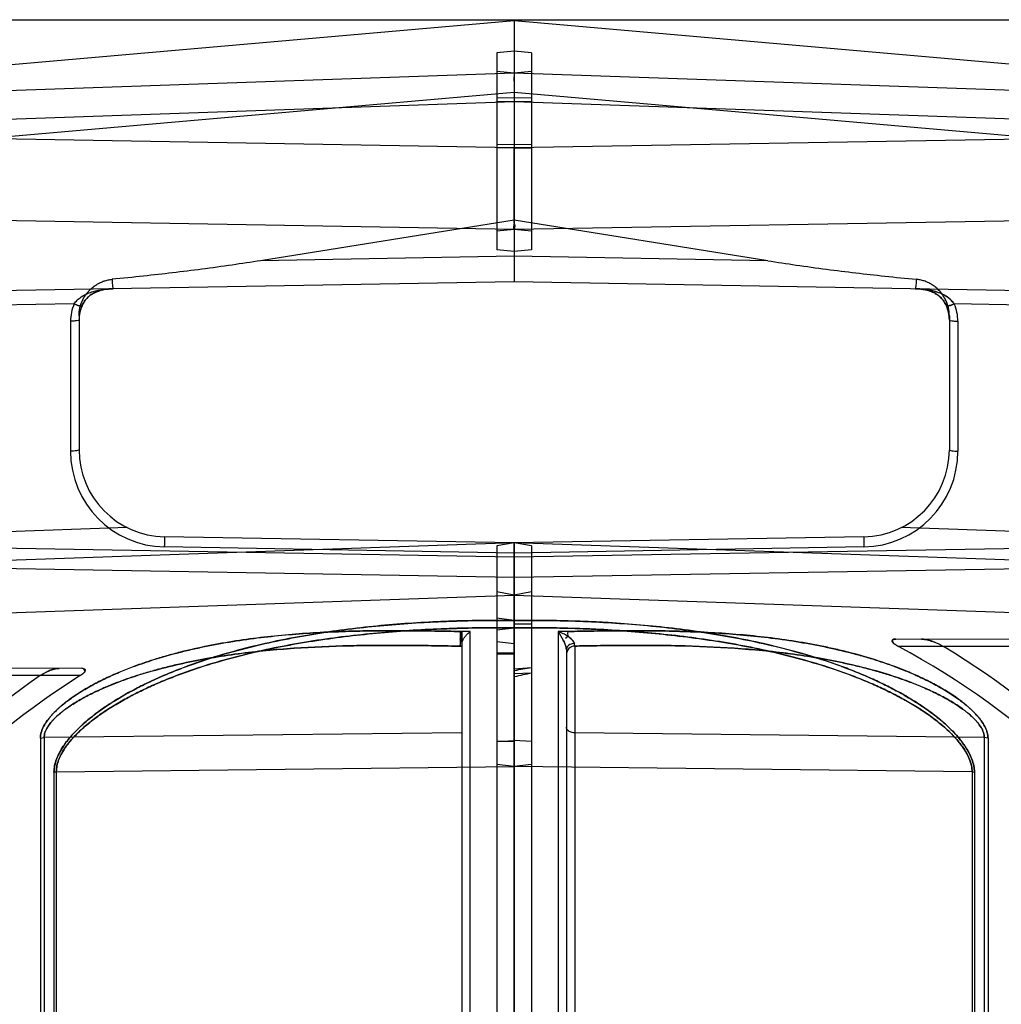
# Model space of a CAD drawing. Header units: millimetres. Extents: x 0 to 297, y 0 to 210.
# Tile 306 of 455: x 142.849 to 143.3, y 160.757 to 161.21. Entities that reach past the tile are written whole.
import ezdxf

# ---------------------------------------------------------------- set-up
doc = ezdxf.new("R2010")
doc.units = ezdxf.units.MM
doc.header["$LTSCALE"] = 16.335
for name, color, linetype in [('INTFCLR_1', 7, 'CONTINUOUS'), ('INTFCLR_144815', 7, 'CONTINUOUS'), ('INTFCLR_72935', 7, 'CONTINUOUS')]:
    doc.layers.add(name, color=color, linetype=linetype)

msp = doc.modelspace()

# ---------------------------------------------------------------- linework, layer by layer
at = {"layer": 'INTFCLR_1', "color": 9, "linetype": 'Continuous'}
for p, q in [((143.3075522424, 161.1893451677), (143.0765797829, 161.2095526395)), ((143.0765797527, 161.1855522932), (143.0685797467, 161.1862521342)), ((143.3271539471, 161.1768023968), (143.0765797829, 161.1855526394)), ((143.3075522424, 161.1564168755), (143.0765797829, 161.1766243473)), ((143.0765797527, 161.1723389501), (143.0685797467, 161.1724605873)), ((143.3256846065, 161.1636401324), (143.0765797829, 161.1723390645)), ((143.068580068, 161.1527057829), (143.0765800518, 161.1528272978)), ((143.3363085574, 161.1556249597), (143.076579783, 161.1510913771)), ((143.0765796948, 161.1510912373), (143.0685796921, 161.1512126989)), ((143.376336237, 161.1187849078), (143.076579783, 161.1135526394)), ((143.0765795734, 161.1135550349), (143.0685795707, 161.1128551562)), ((143.0765801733, 161.1035571), (143.0685801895, 161.1042571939)), ((143.1930953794, 161.0992608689), (143.0765797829, 161.1012946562)), ((143.3487194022, 161.0848024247), (143.076579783, 161.0895526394)), ((143.3487194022, 161.078192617), (143.2788106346, 161.0794128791)), ((143.276579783, 161.0739746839), (143.276579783, 161.012351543)), ((143.2805099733, 161.0714316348), (143.2805099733, 161.011657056)), ((143.3440660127, 160.9734050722), (143.2543923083, 160.9765365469)), ((143.2372778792, 160.9723576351), (143.076579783, 160.9695526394)), ((143.2372778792, 160.9723576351), (143.237264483, 160.968359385)), ((143.3811981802, 160.9589151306), (143.076579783, 160.9695526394)), ((143.3487194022, 160.9676759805), (143.0765797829, 160.9629257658)), ((143.2372778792, 160.9676637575), (143.076579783, 160.9648587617)), ((143.3487194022, 160.9582882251), (143.0765797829, 160.9535380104)), ((143.076579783, 160.933860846), (143.068579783, 160.9348992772)), ((143.068579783, 160.9294966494), (143.076579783, 160.9304580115)), ((143.0967464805, 160.9287820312), (143.0991016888, 160.9248615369)), ((143.0967464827, 160.9287820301), (143.0967464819, 160.6787847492)), ((143.1012051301, 160.9287820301), (143.096746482, 160.9287820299)), ((143.1012980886, 160.9264922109), (143.1001257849, 160.9255982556)), ((143.1012978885, 160.9264910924), (143.1001289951, 160.9256023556)), ((143.1013121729, 160.9265242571), (143.1012413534, 160.9282863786)), ((143.1013117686, 160.9265222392), (143.1012976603, 160.9264899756)), ((143.1045098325, 160.9220922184), (143.1042499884, 160.9233129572)), ((143.1045099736, 160.9220922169), (143.1042502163, 160.9233129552)), ((143.1045099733, 160.9220940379), (143.1045099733, 160.6819568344)), ((143.4305221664, 160.9246773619), (143.2520474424, 160.9253003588)), ((143.4332187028, 160.9219128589), (143.2531814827, 160.9219128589)), ((143.068579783, 160.9189282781), (143.076579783, 160.9189282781)), ((143.076579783, 160.9187619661), (143.068579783, 160.9187619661)), ((143.068579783, 160.9185914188), (143.076579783, 160.9185914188)), ((143.100579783, 160.9205222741), (143.1005797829, 160.6859562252)), ((143.2926382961, 160.8800211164), (143.1045099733, 160.8821826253)), ((143.068579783, 160.8781637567), (143.076579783, 160.8786244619)), ((143.076579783, 160.8781637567), (143.068579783, 160.8781637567)), ((143.2926382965, 160.8800211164), (143.2926382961, 160.699440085)), ((143.2943687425, 160.8797397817), (143.2926382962, 160.8800211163)), ((143.2943687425, 160.8797397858), (143.2926382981, 160.8800211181)), ((143.2943687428, 160.8797397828), (143.2943687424, 160.699337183)), ((143.076579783, 160.8667034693), (143.068579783, 160.8676319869)), ((143.2870362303, 160.8642854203), (143.076579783, 160.8667034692)), ((143.2870362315, 160.8642854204), (143.2870362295, 160.6936845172)), ((143.2870362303, 160.8642854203), (143.2880981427, 160.8641086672)), ((143.2880981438, 160.8641086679), (143.2880981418, 160.6936198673))]:
    msp.add_line(p, q, dxfattribs=at)
at = {"layer": 'INTFCLR_1', "color": 6, "linetype": 'Continuous'}
for p, q in [((143.076579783, 161.2095526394), (143.076579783, 161.0895526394)), ((143.068579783, 161.1948527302), (143.0685798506, 161.1042572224)), ((143.0765809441, 161.1955393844), (143.06858102, 161.1948386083)), ((143.0765797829, 161.1845885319), (143.0765798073, 161.1829226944)), ((143.076579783, 161.1818123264), (143.0765798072, 161.1838522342)), ((143.076579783, 161.1818123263), (143.0765797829, 161.1775583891)), ((143.0765797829, 161.1775583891), (143.0765797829, 161.1723390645)), ((143.0765809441, 161.1740732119), (143.06858102, 161.1739515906)), ((143.0765797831, 161.1372565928), (143.076579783, 161.1510913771)), ((143.076579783, 161.1249759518), (143.0765797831, 161.1372565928)), ((143.076579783, 161.1165487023), (143.076579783, 161.1249759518)), ((143.1930953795, 161.0992608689), (143.076579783, 161.1178555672)), ((143.076579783, 160.9695526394), (143.068579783, 160.9681420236)), ((143.068579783, 160.9681420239), (143.068579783, 157.2366977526)), ((143.076579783, 157.2615719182), (143.0765797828, 160.9695526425)), ((143.076579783, 160.9455380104), (143.068579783, 160.9469486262)), ((143.076579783, 160.9455380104), (143.3869354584, 160.9347001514)), ((143.076579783, 160.9231744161), (143.068579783, 160.9240564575))]:
    msp.add_line(p, q, dxfattribs=at)
at = {"layer": 'INTFCLR_1', "color": 7, "linetype": 'Continuous'}
for p, q in [((143.2611437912, 161.0863388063), (143.2610848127, 161.0863407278)), ((143.2610848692, 161.0863407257), (143.2611438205, 161.0863388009))]:
    msp.add_line(p, q, dxfattribs=at)
at = {"layer": 'INTFCLR_1', "color": 6, "linetype": 'Continuous'}
for centre, radius, start, end in [((142.2186042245, 161.1483126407), 0.8579800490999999, 359.8145763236, 0.1855639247), ((142.3104957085, 161.141390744), 0.7660952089, 359.6908079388, 0.3100229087), ((143.077529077, 160.5953002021), 0.3708497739, 31.6735654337, 61.7286199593), ((143.075685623, 160.5952998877), 0.3820702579, 30.6411477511, 58.7432028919)]:
    msp.add_arc(centre, radius, start, end, dxfattribs=at)
at = {"layer": 'INTFCLR_1', "color": 9, "linetype": 'Continuous'}
for centre, radius, start, end in [((143.2615792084, 161.1275914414), 0.0412616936, 268.9999012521, 269.9354361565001), ((143.2606768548, 161.0721168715), 0.0159030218, 0.0333269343, 23.8641487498), ((143.260643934, 161.072110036), 0.0159360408, 0.0578345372, 23.838739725), ((143.2608748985, 161.0714221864), 0.0196350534, 0.0275707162, 24.0138303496), ((143.236579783, 161.012351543), 0.04, 270.9999999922, 359.9999999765), ((143.2365098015, 161.0116572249), 0.04400017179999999, 271.0002198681, 359.9997800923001), ((143.42713717, 160.9716679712), 0.1899015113, 180.9982943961, 181.2082133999), ((143.1045796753, 160.9180929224), 0.0039999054, 90.99847891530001, 179.9971500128)]:
    msp.add_arc(centre, radius, start, end, dxfattribs=at)
at = {"layer": 'INTFCLR_1', "color": 7, "linetype": 'Continuous'}
msp.add_arc((143.2617463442, 161.0889082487), 0.0025873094, 265.2637529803, 268.9988044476, dxfattribs=at)
at = {"layer": 'INTFCLR_1', "color": 6, "linetype": 'Continuous'}
for points in [[(143.076579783, 161.1165487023), (143.0765816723, 161.1159116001), (143.0772170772, 161.1146485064), (143.0765800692, 161.1146373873)], [(143.076579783, 161.1135526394), (143.0772213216, 161.1135638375), (143.0765818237, 161.114835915), (143.0765799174, 161.1154775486)]]:
    msp.add_open_spline(points, degree=3, dxfattribs=at)
for points, knots in [([(143.1930953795, 161.0992608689), (143.1974476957, 161.0985662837), (143.2064534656, 161.097200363), (143.2199572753, 161.0953466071), (143.233543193, 161.093659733), (143.2473041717, 161.0921119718), (143.2565828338, 161.0911728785), (143.2614193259, 161.0907101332)], [0, 0, 0, 0, 0.1919941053, 0.3967780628, 0.5937498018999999, 0.7883513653, 1, 1, 1, 1]), ([(143.2765797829, 161.073974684), (143.2765797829, 161.0745983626), (143.2765069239, 161.0758519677), (143.2761801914, 161.0777141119), (143.2756391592, 161.0795418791), (143.2748887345, 161.081308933), (143.2739382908, 161.0829898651), (143.2728010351, 161.0845591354), (143.271493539, 161.0859930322), (143.2700379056, 161.0872683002), (143.268457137, 161.0883666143), (143.2667780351, 161.0892721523), (143.2650285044, 161.0899736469), (143.2632380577, 161.0904649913), (143.2620242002, 161.090652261), (143.2614193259, 161.0907101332)], [0, 0, 0, 0, 0.0757511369, 0.1521154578, 0.229149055, 0.3067644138, 0.3847925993, 0.4631931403, 0.5416595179, 0.6199921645, 0.6977528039, 0.7749600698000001, 0.851208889, 0.9261973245, 1, 1, 1, 1]), ([(143.2531814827, 160.9219128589), (143.2526976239, 160.92217308), (143.2518442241, 160.9227335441), (143.2506065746, 160.9234204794), (143.2499339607, 160.9253864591), (143.2514816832, 160.9253023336), (143.2520474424, 160.9253003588)], [0, 0, 0, 0, 0.2705947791, 0.4957427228, 0.7213434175, 1, 1, 1, 1]), ([(143.2531814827, 160.9219128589), (143.2526976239, 160.92217308), (143.2518442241, 160.9227335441), (143.2506065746, 160.9234204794), (143.2499339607, 160.9253864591), (143.2514816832, 160.9253023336), (143.2520474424, 160.9253003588)], [0, 0, 0, 0, 0.2705947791, 0.4957427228, 0.7213434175, 1, 1, 1, 1]), ([(143.2520474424, 160.9253003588), (143.251577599, 160.9253019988), (143.2502756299, 160.9254869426), (143.2504865, 160.9234174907), (143.2518665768, 160.922746), (143.252695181, 160.9221743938), (143.2531814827, 160.9219128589)], [0, 0, 0, 0, 0.2380373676, 0.4882369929, 0.7202559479, 1, 1, 1, 1])]:
    msp.add_open_spline(points, degree=3, knots=knots, dxfattribs=at)
at = {"layer": 'INTFCLR_1', "color": 9, "linetype": 'Continuous'}
for points, knots in [([(143.261419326, 161.0907101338), (143.2613835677, 161.0900779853), (143.2613100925, 161.089015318), (143.2611943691, 161.087560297), (143.2610516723, 161.0868768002), (143.2609640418, 161.0863342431), (143.2608590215, 161.0863360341)], [0, 0, 0, 0, 0.4281629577, 0.7391099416, 0.9289714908, 1, 1, 1, 1]), ([(143.2752203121, 161.0785507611), (143.2751546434, 161.0782253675), (143.2773625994, 161.0787761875), (143.2779675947, 161.0790511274), (143.2788106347, 161.0794128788)], [0, 0, 0, 0, 0.2657053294, 1, 1, 1, 1]), ([(143.2788106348, 161.0794128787), (143.2783632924, 161.0792209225), (143.2772587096, 161.078832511), (143.2764736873, 161.0784262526), (143.2751840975, 161.0783713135), (143.2752203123, 161.0785507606)], [0, 0, 0, 0, 0.3869246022, 0.8544903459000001, 1, 1, 1, 1]), ([(143.276579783, 161.0721261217), (143.276579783, 161.0719461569), (143.2773885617, 161.0716812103), (143.2785442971, 161.071499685), (143.2797900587, 161.0714338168), (143.2805099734, 161.0714316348)], [0, 0, 0, 0, 0.132953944, 0.4681407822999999, 1, 1, 1, 1]), ([(143.276579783, 161.012351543), (143.276579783, 161.012226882), (143.2770647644, 161.0119824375), (143.2782782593, 161.0117489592), (143.2795796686, 161.0116598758), (143.2805099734, 161.011657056)], [0, 0, 0, 0, 0.0919454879, 0.3138374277, 1, 1, 1, 1]), ([(143.288098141, 160.8641086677), (143.2880981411, 160.8650864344), (143.2878777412, 160.8671047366), (143.2871505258, 160.8695733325), (143.2863298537, 160.8715564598), (143.2853358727, 160.8735769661), (143.2838427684, 160.8760473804), (143.2817436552, 160.8788964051), (143.2785736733, 160.8825820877), (143.2750145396, 160.8860088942), (143.2712112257, 160.889199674), (143.2672609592, 160.8922480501), (143.2621279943, 160.8957850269), (143.2557287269, 160.899660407), (143.2502332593, 160.9026221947), (143.2457550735, 160.9048484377), (143.241232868, 160.906980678), (143.2355121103, 160.9094758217), (143.2285528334, 160.9122240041), (143.2191952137, 160.9155765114), (143.2073715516, 160.9192347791), (143.1930364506, 160.9228936), (143.1785968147, 160.9259133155), (143.1591871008, 160.9291940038), (143.1395750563, 160.9314726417), (143.1223148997, 160.9327362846), (143.1123919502, 160.9332647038), (143.0979750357, 160.9338465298), (143.086029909, 160.9339726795), (143.0765797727, 160.9338608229)], [0, 0, 0, 0, 0.0125306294, 0.0258229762, 0.0328469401, 0.0400196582, 0.0546626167, 0.0697679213, 0.0853227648, 0.1169186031, 0.1329383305, 0.1489372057, 0.1808475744, 0.2127632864, 0.2447702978, 0.2608206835, 0.2768506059, 0.3088399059, 0.3407853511, 0.372722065, 0.4362091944, 0.4993123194, 0.5622591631, 0.6252091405, 0.7515390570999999, 0.8150897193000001, 0.8469835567, 0.8788827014, 1, 1, 1, 1]), ([(143.0765797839, 160.9338608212), (143.085955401, 160.9339717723), (143.1051948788, 160.9337716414), (143.1342756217, 160.9320755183), (143.1563702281, 160.9295285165), (143.1710304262, 160.9271927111), (143.1807739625, 160.9254554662), (143.1928580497, 160.9229354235), (143.2071950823, 160.9192836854), (143.2213425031, 160.9149170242), (143.2329358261, 160.9105873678), (143.2409117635, 160.9071252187), (143.2454416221, 160.9049998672), (143.2499438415, 160.9027726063), (143.2554746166, 160.899805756), (143.2619167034, 160.8959217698), (143.2670845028, 160.8923760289), (143.2710611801, 160.8893202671), (143.2748826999, 160.8861279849), (143.2784567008, 160.8827033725), (143.2812642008, 160.8794596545), (143.2827373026, 160.8775482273), (143.2840935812, 160.8756270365), (143.2852958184, 160.8736499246), (143.2863023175, 160.8716172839), (143.287135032, 160.8696200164), (143.287874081, 160.8671307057), (143.2880981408, 160.8650932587), (143.2880981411, 160.8641086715)], [0, 0, 0, 0, 0.120163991, 0.2464820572, 0.3731764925, 0.4049789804, 0.4367255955, 0.5000102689, 0.5631300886, 0.6262631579, 0.6896739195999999, 0.7216122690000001, 0.7376707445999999, 0.7537953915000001, 0.7859823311, 0.8180740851, 0.8501564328, 0.8662396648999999, 0.8823299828, 0.9139626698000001, 0.929532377, 0.9372661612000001, 0.9448807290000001, 0.9596659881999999, 0.9668586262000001, 0.973931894, 0.9873817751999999, 1, 1, 1, 1]), ([(143.2870362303, 160.8642854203), (143.2870362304, 160.8652150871), (143.2868160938, 160.8671375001), (143.2860920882, 160.8694825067), (143.2852763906, 160.8713653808), (143.2842863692, 160.8732878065), (143.2827992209, 160.8756375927), (143.2807111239, 160.8783445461), (143.2775536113, 160.8818512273), (143.2740137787, 160.8851055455), (143.2702348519, 160.8881338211), (143.2663026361, 160.8910320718), (143.2611941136, 160.8943934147), (143.254829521, 160.8980734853), (143.2493658, 160.9008845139), (143.2449129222, 160.9029975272), (143.2404130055, 160.9050225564), (143.2347208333, 160.9073915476), (143.2277984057, 160.9099993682), (143.2184866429, 160.9131810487), (143.2067226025, 160.9166505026), (143.1924644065, 160.9201171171), (143.1781017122, 160.9229760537), (143.1587905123, 160.9260798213), (143.139283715, 160.9282300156), (143.1221173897, 160.9294183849), (143.1122467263, 160.9299137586), (143.0978904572, 160.9304577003), (143.0859944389, 160.9305700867), (143.0765797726, 160.9304580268)], [0, 0, 0, 0, 0.0120583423, 0.0248906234, 0.0316939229, 0.0386572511, 0.05291935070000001, 0.0676898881, 0.0829516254, 0.1140792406, 0.129913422, 0.1457552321, 0.1774226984, 0.2091717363, 0.2410729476, 0.2570897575, 0.2730976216, 0.3050734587, 0.3370406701, 0.3690290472, 0.4326916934, 0.4960437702, 0.5592939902, 0.6225881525, 0.7496921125, 0.8136577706, 0.8457639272, 0.8778774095, 1, 1, 1, 1]), ([(143.0765797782, 160.9304580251), (143.0859203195, 160.930569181), (143.1050708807, 160.930391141), (143.1340095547, 160.9287991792), (143.1559904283, 160.9263953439), (143.1705784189, 160.9241857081), (143.1802692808, 160.9225421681), (143.1922869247, 160.9201567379), (143.206547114, 160.9166968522), (143.2206179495, 160.9125571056), (143.2321535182, 160.9084484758), (143.2400935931, 160.9051597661), (143.244601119, 160.903141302), (143.249157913, 160.9009895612), (143.2525429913, 160.8992528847), (143.2547918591, 160.8980254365)], [0, 0, 0, 0, 0.1532292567, 0.3140359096, 0.475243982, 0.5156889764, 0.5560517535, 0.6364715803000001, 0.7166121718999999, 0.7966759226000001, 0.8769644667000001, 0.9173407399, 0.9376225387, 0.9579733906, 1, 1, 1, 1]), ([(143.101205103, 160.928782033), (143.1051897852, 160.9288600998), (143.1113881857, 160.9289734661), (143.1197953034, 160.9290847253), (143.128612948, 160.9291581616), (143.1395875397, 160.9291479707), (143.1570325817, 160.9288295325), (143.1787129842, 160.9277167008), (143.2002607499, 160.9252631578), (143.2173510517, 160.9222502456), (143.2279899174, 160.9198559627), (143.2364571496, 160.9175843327), (143.2427876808, 160.9156834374), (143.2490712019, 160.91357335), (143.2552925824, 160.9112347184), (143.2614299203, 160.9086450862), (143.2674574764, 160.9057753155), (143.2723619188, 160.9031164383), (143.276195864, 160.9007949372), (143.2799572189, 160.8983275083), (143.2831175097, 160.8959675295), (143.2856646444, 160.8937683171), (143.2872939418, 160.8922684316), (143.2888316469, 160.8906968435), (143.2902476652, 160.8890398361), (143.2915404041, 160.8873567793), (143.2926605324, 160.8855949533), (143.2935206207, 160.8837632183), (143.2941416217, 160.8820003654), (143.2943687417, 160.880628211), (143.2943687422, 160.8797397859)], [0, 0, 0, 0, 0.05742284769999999, 0.0893219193, 0.1211410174, 0.1844728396, 0.2474383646, 0.3725231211, 0.4971217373, 0.5596036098, 0.6224898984, 0.65416617, 0.6858999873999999, 0.7177087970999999, 0.7496503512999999, 0.7816400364, 0.8136571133, 0.8458014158, 0.861971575, 0.8782209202, 0.9106102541, 0.9186883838, 0.9267003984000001, 0.9425144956, 0.9503291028, 0.9580914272, 0.9730856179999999, 0.9802895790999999, 0.9871994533, 1, 1, 1, 1]), ([(143.2943687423, 160.8797397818), (143.2943687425, 160.8806366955), (143.2941370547, 160.8820231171), (143.293505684, 160.8838002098), (143.2926339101, 160.8856429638), (143.2915015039, 160.8874132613), (143.2901947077, 160.8891051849), (143.2887627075, 160.8907717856), (143.2872087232, 160.8923516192), (143.285563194, 160.8938586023), (143.2830015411, 160.8960590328), (143.2789296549, 160.8990861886), (143.2741549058, 160.9020716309), (143.2702277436, 160.9042736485), (143.2662535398, 160.9063529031), (143.2612190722, 160.9087392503), (143.2530751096, 160.9121611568), (143.2427167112, 160.9158151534), (143.2321724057, 160.9187950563), (143.2236592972, 160.9208306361), (143.2151122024, 160.9226469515), (143.200119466, 160.9252841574), (143.1785342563, 160.9277312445), (143.1568522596, 160.9288354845), (143.1394481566, 160.9291488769), (143.1263193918, 160.9291594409), (143.1135654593, 160.9290132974), (143.1051871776, 160.9288600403), (143.1012051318, 160.9287820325)], [0, 0, 0, 0, 0.0129230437, 0.0199157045, 0.0271579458, 0.0422465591, 0.0500741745, 0.0579542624, 0.0738927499, 0.0819641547, 0.0901005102, 0.1225422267, 0.1549383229, 0.1711766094, 0.1874057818, 0.2195558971, 0.2514156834, 0.3146522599, 0.3776704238, 0.4092028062, 0.4407582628, 0.5035575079, 0.6284680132, 0.7534583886, 0.8162272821, 0.8792630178, 0.9426142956, 1, 1, 1, 1]), ([(143.1012978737, 160.9264910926), (143.1016670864, 160.9262532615), (143.1025249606, 160.9256509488), (143.1036120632, 160.9246834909), (143.1042237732, 160.9237459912), (143.1042499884, 160.9233129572)], [0, 0, 0, 0, 0.2975858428, 0.7060434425, 1, 1, 1, 1]), ([(143.1042502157, 160.9233129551), (143.1042333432, 160.9235803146), (143.1035933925, 160.9249723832), (143.1023103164, 160.9258389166), (143.1012978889, 160.9264910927)], [0, 0, 0, 0, 0.1819674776, 1, 1, 1, 1]), ([(143.1005797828, 160.9205222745), (143.1005797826, 160.9211996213), (143.100110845, 160.9227036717), (143.0994921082, 160.9240977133), (143.0991016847, 160.9248615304)], [0, 0, 0, 0, 0.4412217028, 1, 1, 1, 1]), ([(143.0991016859, 160.92486153), (143.0993977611, 160.9242823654), (143.1000235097, 160.9228965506), (143.1005797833, 160.9214057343), (143.1005797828, 160.9205222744)], [0, 0, 0, 0, 0.4240490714, 1, 1, 1, 1]), ([(143.1042502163, 160.9233129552), (143.1035499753, 160.9232726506), (143.1019538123, 160.9229420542), (143.1005797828, 160.9214498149), (143.1005797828, 160.9205222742)], [0, 0, 0, 0, 0.430586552, 1, 1, 1, 1]), ([(143.1045096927, 160.9220922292), (143.1073153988, 160.9221441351), (143.1123165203, 160.9222309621), (143.119507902, 160.9223304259), (143.1282525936, 160.9224144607), (143.1391359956, 160.9224322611), (143.1564335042, 160.9222016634), (143.1779208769, 160.9213000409), (143.1992868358, 160.9192421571), (143.2162428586, 160.9166835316), (143.2267968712, 160.9146407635), (143.2351993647, 160.9126956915), (143.241476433, 160.9110665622), (143.2477066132, 160.9092554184), (143.2538748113, 160.9072453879), (143.2599591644, 160.9050169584), (143.26593384, 160.9025449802), (143.2709272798, 160.9001901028), (143.2739014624, 160.8986147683), (143.2749634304, 160.8980254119)], [0, 0, 0, 0, 0.0484143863, 0.0862958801, 0.1240825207, 0.1992910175, 0.2740583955, 0.4225292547, 0.5702118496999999, 0.6441089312, 0.7183146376, 0.7556065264, 0.7928943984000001, 0.8301845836, 0.8675267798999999, 0.9047991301, 0.94194766, 0.9790457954, 1, 1, 1, 1]), ([(143.2926382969, 160.8800211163), (143.292638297, 160.8807999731), (143.2923173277, 160.8824547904), (143.2911609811, 160.884800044), (143.2897856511, 160.8866739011), (143.2884951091, 160.8881315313), (143.2870711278, 160.8895774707), (143.2855306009, 160.8909429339), (143.2839029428, 160.8922432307), (143.2813501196, 160.8941556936), (143.2772996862, 160.896777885), (143.2725791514, 160.8993474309), (143.2686923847, 160.9012442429), (143.2647466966, 160.9030399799), (143.2597501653, 160.9050980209), (143.2516637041, 160.9080471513), (143.2413849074, 160.9111864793), (143.2309436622, 160.9137338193), (143.2225090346, 160.9154707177), (143.2140288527, 160.9170193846), (143.199146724, 160.9192598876), (143.1777436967, 160.9213120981), (143.1562547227, 160.9222063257), (143.1389977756, 160.9224326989), (143.1259779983, 160.9224100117), (143.1144759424, 160.9222684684), (143.1073129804, 160.9221440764), (143.104509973, 160.922092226)], [0, 0, 0, 0, 0.011683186, 0.0247796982, 0.0389648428, 0.0464181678, 0.053974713, 0.0693938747, 0.0772597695, 0.08522193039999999, 0.1172343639, 0.1495187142, 0.1657905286, 0.1821025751, 0.2145404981, 0.2468192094, 0.3111910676, 0.3756357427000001, 0.4079638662, 0.440359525, 0.5049359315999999, 0.633660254, 0.7626500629, 0.8274528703, 0.8925364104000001, 0.9579464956, 1, 1, 1, 1]), ([(143.2547918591, 160.8980254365), (143.2568746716, 160.8968886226), (143.2610581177, 160.8944747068), (143.2661270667, 160.8911536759), (143.2700855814, 160.8882484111), (143.2738826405, 160.8852186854), (143.2774372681, 160.8819664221), (143.2802357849, 160.8788779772), (143.2817023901, 160.87705993), (143.2830502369, 160.875235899), (143.2842464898, 160.8733571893), (143.2852489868, 160.8714232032), (143.2860766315, 160.8695269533), (143.2868124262, 160.8671622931), (143.28703623, 160.8652215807), (143.2870362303, 160.8642854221)], [0, 0, 0, 0, 0.1470710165, 0.2992212, 0.3753266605, 0.4513303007, 0.600262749, 0.6732704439, 0.7094453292, 0.7449969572, 0.8138178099, 0.8471874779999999, 0.8799279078, 0.9419763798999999, 1, 1, 1, 1]), ([(143.2749634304, 160.8980254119), (143.2757843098, 160.8975698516), (143.2784450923, 160.8960405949), (143.2814650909, 160.8940766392), (143.2840035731, 160.8921651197), (143.2856151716, 160.890870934), (143.2871395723, 160.8895125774), (143.2885476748, 160.8880749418), (143.2898243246, 160.886624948), (143.2911834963, 160.8847618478), (143.2923233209, 160.8824323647), (143.2926382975, 160.8807925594), (143.2926382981, 160.8800211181)], [0, 0, 0, 0, 0.107861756, 0.3525923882, 0.4131206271, 0.4729041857, 0.5900407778, 0.6474167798, 0.7040074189, 0.8119374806, 0.9113682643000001, 1, 1, 1, 1]), ([(143.1045099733, 160.8821826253), (143.1040566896, 160.8821878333), (143.1029892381, 160.8823266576), (143.1013836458, 160.8829699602), (143.100579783, 160.8841782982), (143.100579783, 160.8848151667)], [0, 0, 0, 0, 0.2660624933, 0.6262039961, 1, 1, 1, 1])]:
    msp.add_open_spline(points, degree=3, knots=knots, dxfattribs=at)
at = {"layer": 'INTFCLR_1', "color": 7, "linetype": 'Continuous'}
for points, knots in [([(143.2610848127, 161.0863407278), (143.2618753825, 161.0863939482), (143.2633399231, 161.0862372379), (143.2654438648, 161.0859433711), (143.2673841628, 161.0854348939), (143.2692646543, 161.0847029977), (143.2710592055, 161.0836878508), (143.2727193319, 161.0823356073), (143.2741620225, 161.0806147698), (143.2749035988, 161.0792682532), (143.2752203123, 161.0785507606)], [0, 0, 0, 0, 0.1388631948, 0.2560575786, 0.3726330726, 0.489342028, 0.6088492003, 0.7324703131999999, 0.8625518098, 1, 1, 1, 1]), ([(143.2752203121, 161.0785507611), (143.2749044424, 161.0792663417), (143.2741647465, 161.0806102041), (143.2727276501, 161.0823267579), (143.2710709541, 161.0836797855), (143.2692757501, 161.0846982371), (143.2673894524, 161.0854334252), (143.265445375, 161.0859431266), (143.2633404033, 161.0862371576), (143.261875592, 161.0863940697), (143.2610848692, 161.0863407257)], [0, 0, 0, 0, 0.1370821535, 0.2669791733, 0.3899588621, 0.5099382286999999, 0.6271816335, 0.7438966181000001, 0.8611083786, 1, 1, 1, 1]), ([(143.2788106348, 161.0794128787), (143.2784078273, 161.0800439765), (143.2773940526, 161.0811987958), (143.2755968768, 161.0826607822), (143.2735318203, 161.0838257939), (143.2713102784, 161.0847359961), (143.2689764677, 161.0854146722), (143.2665657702, 161.08590528), (143.2639474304, 161.0862138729), (143.2621302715, 161.08636132), (143.2611437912, 161.0863388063)], [0, 0, 0, 0, 0.1142461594, 0.2320231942, 0.3523171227, 0.4745502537, 0.5976511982, 0.7226794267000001, 0.8494293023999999, 1, 1, 1, 1]), ([(143.2752202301, 161.0785507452), (143.2749028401, 161.0792719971), (143.2741110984, 161.0807062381), (143.2727436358, 161.0822930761), (143.2711261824, 161.0836312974), (143.2695013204, 161.0845951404), (143.2677148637, 161.085313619), (143.2660882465, 161.0857841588), (143.2640724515, 161.0861782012), (143.2625142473, 161.0863230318), (143.2615327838, 161.0863298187)], [0, 0, 0, 0, 0.1418225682, 0.2928633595, 0.3738165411, 0.5189995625, 0.6306070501, 0.7196371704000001, 0.8233536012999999, 1, 1, 1, 1]), ([(143.2788106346, 161.0794128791), (143.2783775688, 161.0800664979), (143.2775498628, 161.0810256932), (143.2759463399, 161.0823961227), (143.2744143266, 161.0833565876), (143.2725880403, 161.0842267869), (143.2709185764, 161.0848509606), (143.2690325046, 161.0853889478), (143.267237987, 161.0857693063), (143.2655651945, 161.0860317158), (143.2637484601, 161.086226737), (143.2624902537, 161.0863075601), (143.2617011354, 161.0863213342)], [0, 0, 0, 0, 0.1231202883, 0.1968750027, 0.330914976, 0.405362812, 0.5143918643, 0.6103041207, 0.713116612, 0.8022396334, 0.8760679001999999, 1, 1, 1, 1]), ([(143.263769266, 160.9252594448), (143.2644159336, 160.9252600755), (143.2659438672, 160.9250526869), (143.2679557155, 160.9245327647), (143.2698382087, 160.9238835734), (143.2713334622, 160.9232715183), (143.2727063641, 160.9226142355), (143.2735475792, 160.9221482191), (143.2739322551, 160.9219128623)], [0, 0, 0, 0, 0.1797583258, 0.4257796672, 0.5770842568, 0.7329393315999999, 0.8746427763, 1, 1, 1, 1]), ([(143.2701212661, 160.9237585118), (143.2695993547, 160.9239608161), (143.2686343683, 160.9243055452), (143.2671284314, 160.924751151), (143.2655432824, 160.9251093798), (143.2643847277, 160.9252572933), (143.2637692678, 160.9252594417)], [0, 0, 0, 0, 0.2561924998, 0.4687381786, 0.7183072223, 1, 1, 1, 1])]:
    msp.add_open_spline(points, degree=3, knots=knots, dxfattribs=at)
at = {"layer": 'INTFCLR_1', "color": 9, "linetype": 'Continuous'}
msp.add_open_spline([(143.1013121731, 160.9265242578), (143.099886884, 160.9274468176), (143.0983372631, 160.9281887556), (143.0967464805, 160.9287820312)], degree=3, dxfattribs=at)
at = {"layer": 'INTFCLR_144815', "color": 6, "linetype": 'Continuous'}
msp.add_line((142.284579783, 161.2100770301), (143.7803231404, 161.2100770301), dxfattribs=at)
at = {"layer": 'INTFCLR_72935', "color": 9, "linetype": 'Continuous'}
for p, q in [((143.076579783, 161.2095526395), (142.8456073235, 161.1893451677)), ((143.076579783, 161.1855526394), (142.8260056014, 161.1768023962)), ((143.0845798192, 161.1862521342), (143.0765798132, 161.1855522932)), ((143.076579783, 161.1766243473), (142.8456073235, 161.1564168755)), ((143.076579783, 161.1723390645), (142.8274749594, 161.1636401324)), ((143.0845798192, 161.1724605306), (143.0765798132, 161.1723390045)), ((143.0765797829, 161.1510913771), (142.8168510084, 161.1556249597)), ((143.0765795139, 161.1528272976), (143.0845794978, 161.1527057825)), ((143.0765798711, 161.1510912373), (143.0845798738, 161.1512126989)), ((143.0765797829, 161.1135526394), (142.7768233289, 161.1187849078)), ((143.0845799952, 161.1128551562), (143.0765799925, 161.1135550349)), ((143.0845793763, 161.1042571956), (143.0765793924, 161.1035571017)), ((143.0765797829, 161.1012946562), (142.9600395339, 161.0992604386)), ((143.0765797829, 161.0895526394), (142.8044401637, 161.0848024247)), ((142.8743484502, 161.0794128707), (142.8044401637, 161.078192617)), ((142.8726495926, 161.0714326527), (142.8726495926, 161.011657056)), ((142.876579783, 161.073976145), (142.876579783, 161.012351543)), ((142.8987672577, 160.9765365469), (142.8090935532, 160.9734050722)), ((143.0765797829, 160.9695526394), (142.9158816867, 160.9723576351)), ((142.9158816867, 160.9723576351), (142.9158950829, 160.968359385)), ((143.0765797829, 160.9695526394), (142.7719613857, 160.9589151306)), ((143.076579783, 160.9629257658), (142.8044401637, 160.9676759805)), ((143.0765797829, 160.9648587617), (142.9158816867, 160.9676637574)), ((143.076579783, 160.9535380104), (142.8044401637, 160.9582882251)), ((143.0564130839, 160.9287820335), (143.0519544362, 160.9287820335)), ((143.0564130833, 160.6787847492), (143.0564130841, 160.9287820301)), ((143.052579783, 160.9220254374), (143.0521190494, 160.9220254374)), ((142.8771574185, 160.9085700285), (142.7081672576, 160.9085700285)), ((142.8779130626, 160.9118765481), (142.710638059, 160.9112926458)), ((143.084579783, 160.9120248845), (143.076579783, 160.9115413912)), ((143.084579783, 160.9095554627), (143.076579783, 160.9092880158)), ((143.052579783, 160.8822277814), (142.8605212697, 160.8800211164)), ((142.8587908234, 160.8797397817), (142.8605212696, 160.8800211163)), ((142.8587908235, 160.8797397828), (142.8587908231, 160.699337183)), ((142.8605212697, 160.8800211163), (142.8605212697, 160.699440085)), ((143.084579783, 160.8781637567), (143.076579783, 160.8786244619)), ((143.084579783, 160.8676319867), (143.076579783, 160.8667034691)), ((142.8650614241, 160.8641086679), (142.8650614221, 160.6936198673)), ((142.8650614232, 160.8641086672), (142.8661233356, 160.8642854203)), ((142.8661233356, 160.8642854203), (143.076579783, 160.8667034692)), ((142.8661233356, 160.8642854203), (142.8661233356, 160.6936845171))]:
    msp.add_line(p, q, dxfattribs=at)
at = {"layer": 'INTFCLR_72935', "color": 6, "linetype": 'Continuous'}
for p, q in [((143.076579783, 161.2095526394), (143.076579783, 161.0895526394)), ((143.0845785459, 161.1948386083), (143.0765786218, 161.1955393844)), ((143.084579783, 161.1948527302), (143.0845797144, 161.1042572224)), ((143.076579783, 161.1845885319), (143.0765797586, 161.1829226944)), ((143.0765797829, 161.1818123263), (143.0765797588, 161.1838522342)), ((143.0765797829, 161.1818123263), (143.076579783, 161.1775583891)), ((143.076579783, 161.1775583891), (143.076579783, 161.1723390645)), ((143.0845785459, 161.1739515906), (143.0765786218, 161.1740732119)), ((143.0765797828, 161.1372565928), (143.076579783, 161.1510913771)), ((143.0765797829, 161.1249759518), (143.0765797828, 161.1372565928)), ((143.0765797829, 161.1165487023), (143.0765797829, 161.1249759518)), ((143.076579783, 161.1178590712), (142.960039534, 161.0992604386)), ((143.0765797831, 160.9695526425), (143.0765791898, 157.2352871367)), ((143.084579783, 160.9681420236), (143.076579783, 160.9695526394)), ((143.084579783, 160.9681420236), (143.084579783, 157.2366977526)), ((142.7662241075, 160.9347001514), (143.0765797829, 160.9455380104)), ((143.084579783, 160.9469486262), (143.076579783, 160.9455380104)), ((143.051954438, 160.9287820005), (143.0525797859, 160.9287819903)), ((143.052579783, 160.9287820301), (143.052579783, 160.6787178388))]:
    msp.add_line(p, q, dxfattribs=at)
at = {"layer": 'INTFCLR_72935', "color": 7, "linetype": 'Continuous'}
for p, q in [((142.892072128, 161.0863407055), (142.8920125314, 161.086338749)), ((142.8620384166, 160.910387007), (142.8587514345, 160.9085700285))]:
    msp.add_line(p, q, dxfattribs=at)
at = {"layer": 'INTFCLR_72935', "color": 6, "linetype": 'Continuous'}
for centre, radius, start, end in [((143.9345553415, 161.1483126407), 0.8579800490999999, 179.8144360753, 180.1854236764), ((143.8426638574, 161.141390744), 0.7660952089, 179.6899770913, 180.3091920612), ((143.0814433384, 159.1874169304), 1.7447692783, 89.8970034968, 90.1597125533), ((143.0814517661, 159.1703518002), 1.7618343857, 89.8982751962, 90.1584396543), ((143.0774741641, 160.595300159), 0.3820701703, 124.9224633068, 149.3589041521), ((143.0756303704, 160.5953005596), 0.3708493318, 122.3564437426, 148.3264719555)]:
    msp.add_arc(centre, radius, start, end, dxfattribs=at)
at = {"layer": 'INTFCLR_72935', "color": 7, "linetype": 'Continuous'}
msp.add_arc((142.8914102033, 161.08890824), 0.0025873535, 271.0012117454, 274.7496071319, dxfattribs=at)
at = {"layer": 'INTFCLR_72935', "color": 9, "linetype": 'Continuous'}
for centre, radius, start, end in [((142.8915803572, 161.1275914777), 0.0412617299, 270.0612127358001, 271.0000982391), ((142.8922849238, 161.0714232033), 0.0196353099, 155.9897784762, 179.9724267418), ((142.892516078, 161.0721110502), 0.0159364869, 156.165023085, 179.9421534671), ((142.8924831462, 161.0721178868), 0.0159034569, 156.1396024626, 179.9666643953), ((142.916579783, 161.012351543), 0.04, 180, 268.9999999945), ((142.9166497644, 161.0116572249), 0.0440001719, 180.0002199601, 268.9997800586), ((142.726024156, 160.9716679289), 0.1898997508, 358.7917881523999, 359.0017091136), ((143.3008133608, 159.5516083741), 1.37752804, 99.03119402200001, 99.36827590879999), ((143.2363064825, 160.1568721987), 0.7678810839, 101.3961458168, 102.0057398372)]:
    msp.add_arc(centre, radius, start, end, dxfattribs=at)
at = {"layer": 'INTFCLR_72935', "color": 6, "linetype": 'Continuous'}
for points in [[(143.0765797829, 161.1165487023), (143.0765778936, 161.1159116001), (143.0759424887, 161.1146485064), (143.0765794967, 161.1146373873)], [(143.0765797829, 161.1135526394), (143.0759382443, 161.1135638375), (143.0765777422, 161.114835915), (143.0765796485, 161.1154775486)]]:
    msp.add_open_spline(points, degree=3, dxfattribs=at)
for points, knots in [([(142.9600395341, 161.0992604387), (142.9556888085, 161.0985661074), (142.9466864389, 161.0972006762), (142.9331875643, 161.0953474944), (142.9196064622, 161.0936610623), (142.9058502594, 161.092113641), (142.8965748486, 161.0911747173), (142.8917401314, 161.0907120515)], [0, 0, 0, 0, 0.1919926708, 0.3967704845, 0.5937460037, 0.7883528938, 1, 1, 1, 1]), ([(142.8765797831, 161.073976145), (142.8765797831, 161.0745998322), (142.8766526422, 161.0758534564), (142.8769793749, 161.0777156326), (142.8775204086, 161.0795434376), (142.8782708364, 161.081310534), (142.8792212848, 161.082991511), (142.8803585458, 161.0845608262), (142.8816660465, 161.0859947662), (142.8831216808, 161.0872700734), (142.8847024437, 161.0883684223), (142.8863815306, 161.0892739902), (142.888131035, 161.0899755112), (142.8899214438, 161.0904668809), (142.8911352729, 161.0906541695), (142.8917401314, 161.0907120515)], [0, 0, 0, 0, 0.0757515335, 0.1521164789, 0.2291509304, 0.3067673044, 0.3847965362, 0.4631980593, 0.5416651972, 0.6199983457, 0.6977589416, 0.7749656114, 0.8512132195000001, 0.9261997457, 1, 1, 1, 1]), ([(143.052579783, 160.923244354), (143.052579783, 160.9237444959), (143.0528956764, 160.9247218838), (143.0536272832, 160.9259717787), (143.054749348, 160.9273878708), (143.0557239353, 160.9282822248), (143.0564130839, 160.9287820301)], [0, 0, 0, 0, 0.2173105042, 0.4306539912, 0.6301071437, 1, 1, 1, 1]), ([(142.8779130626, 160.9118765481), (142.8783821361, 160.9118781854), (142.8797565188, 160.9119071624), (142.8790356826, 160.909476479), (142.8778395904, 160.9090022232), (142.8771574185, 160.9085700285)], [0, 0, 0, 0, 0.2622359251, 0.5485365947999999, 1, 1, 1, 1]), ([(142.8771574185, 160.9085700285), (142.8775675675, 160.9088298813), (142.8782427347, 160.9093906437), (142.8799850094, 160.9104306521), (142.8785898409, 160.9118789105), (142.8779130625, 160.9118765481)], [0, 0, 0, 0, 0.2979427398, 0.5847017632, 1, 1, 1, 1])]:
    msp.add_open_spline(points, degree=3, knots=knots, dxfattribs=at)
at = {"layer": 'INTFCLR_72935', "color": 9, "linetype": 'Continuous'}
for points, knots in [([(142.8917401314, 161.0907120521), (142.8917758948, 161.0900796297), (142.8918493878, 161.0890165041), (142.8919651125, 161.0875608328), (142.8921078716, 161.086877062), (142.8921954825, 161.0863342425), (142.8923005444, 161.0863360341)], [0, 0, 0, 0, 0.4281629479, 0.7391115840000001, 0.9289740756, 1, 1, 1, 1]), ([(142.8779388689, 161.0785509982), (142.8780045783, 161.0782256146), (142.8757965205, 161.0787762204), (142.8751915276, 161.0790511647), (142.8743484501, 161.0794128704)], [0, 0, 0, 0, 0.2657007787, 1, 1, 1, 1]), ([(142.8743484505, 161.0794128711), (142.8747958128, 161.0792209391), (142.8759004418, 161.0788326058), (142.8766854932, 161.0784263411), (142.8779751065, 161.0783715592), (142.8779388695, 161.0785509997)], [0, 0, 0, 0, 0.3869264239, 0.8544938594, 1, 1, 1, 1]), ([(142.876579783, 161.0721271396), (142.876579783, 161.0719471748), (142.8757710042, 161.0716822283), (142.8746152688, 161.071500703), (142.8733695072, 161.0714348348), (142.8726495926, 161.0714326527)], [0, 0, 0, 0, 0.1329539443, 0.4681407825, 1, 1, 1, 1]), ([(142.876579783, 161.012351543), (142.876579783, 161.012226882), (142.8760948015, 161.0119824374), (142.8748813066, 161.0117489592), (142.8735798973, 161.0116598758), (142.8726495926, 161.011657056)], [0, 0, 0, 0, 0.09194548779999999, 0.3138374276, 1, 1, 1, 1]), ([(142.8650614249, 160.8641086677), (142.8650614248, 160.8650864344), (142.8652818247, 160.8671047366), (142.8660090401, 160.8695733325), (142.8668297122, 160.8715564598), (142.8678236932, 160.8735769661), (142.8693167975, 160.8760473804), (142.8714159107, 160.8788964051), (142.8745858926, 160.8825820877), (142.8781450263, 160.8860088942), (142.8819483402, 160.889199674), (142.8858986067, 160.8922480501), (142.8910315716, 160.8957850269), (142.897430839, 160.899660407), (142.9029263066, 160.9026221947), (142.9074044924, 160.9048484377), (142.9119266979, 160.906980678), (142.9176474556, 160.9094758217), (142.9246067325, 160.9122240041), (142.9339643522, 160.9155765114), (142.9457880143, 160.9192347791), (142.9601231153, 160.9228936), (142.9745627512, 160.9259133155), (142.9939724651, 160.9291940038), (143.0135845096, 160.9314726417), (143.0308446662, 160.9327362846), (143.0407676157, 160.9332647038), (143.0551845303, 160.9338465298), (143.0671296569, 160.9339726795), (143.0765797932, 160.9338608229)], [0, 0, 0, 0, 0.0125306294, 0.0258229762, 0.0328469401, 0.0400196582, 0.0546626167, 0.0697679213, 0.0853227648, 0.1169186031, 0.1329383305, 0.1489372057, 0.1808475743, 0.2127632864, 0.2447702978, 0.2608206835, 0.2768506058, 0.3088399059, 0.3407853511, 0.372722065, 0.4362091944, 0.4993123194, 0.5622591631, 0.6252091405, 0.7515390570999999, 0.8150897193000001, 0.8469835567, 0.8788827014, 1, 1, 1, 1]), ([(143.076579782, 160.9338608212), (143.0672041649, 160.9339717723), (143.0479646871, 160.9337716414), (143.0188839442, 160.9320755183), (142.9967893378, 160.9295285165), (142.9821291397, 160.9271927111), (142.9723856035, 160.9254554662), (142.9603015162, 160.9229354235), (142.9459644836, 160.9192836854), (142.9318170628, 160.9149170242), (142.9202237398, 160.9105873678), (142.9122478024, 160.9071252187), (142.9077179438, 160.9049998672), (142.9032157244, 160.9027726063), (142.8976849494, 160.899805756), (142.8912428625, 160.8959217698), (142.8860750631, 160.8923760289), (142.8820983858, 160.8893202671), (142.878276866, 160.8861279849), (142.8747028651, 160.8827033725), (142.8718953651, 160.8794596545), (142.8704222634, 160.8775482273), (142.8690659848, 160.8756270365), (142.8678637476, 160.8736499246), (142.8668572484, 160.8716172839), (142.8660245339, 160.8696200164), (142.8652854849, 160.8671307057), (142.8650614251, 160.8650932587), (142.8650614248, 160.8641086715)], [0, 0, 0, 0, 0.120163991, 0.2464820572, 0.3731764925, 0.4049789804, 0.4367255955, 0.5000102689, 0.5631300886, 0.6262631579, 0.6896739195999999, 0.7216122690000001, 0.7376707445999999, 0.7537953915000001, 0.7859823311, 0.8180740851, 0.8501564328, 0.8662396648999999, 0.8823299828, 0.9139626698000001, 0.929532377, 0.9372661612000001, 0.9448807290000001, 0.9596659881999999, 0.9668586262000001, 0.973931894, 0.9873817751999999, 1, 1, 1, 1]), ([(142.8587908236, 160.8797397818), (142.8587908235, 160.880636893), (142.859022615, 160.882023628), (142.8596542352, 160.8838010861), (142.8605263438, 160.8856442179), (142.8616591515, 160.8874148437), (142.8629663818, 160.889107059), (142.8643988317, 160.8907739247), (142.8659532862, 160.8923539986), (142.8675992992, 160.8938612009), (142.8701616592, 160.8960619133), (142.8742346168, 160.8990894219), (142.8790105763, 160.9020751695), (142.8829387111, 160.9042773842), (142.8869138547, 160.9063567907), (142.8919494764, 160.9087432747), (142.9000953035, 160.9121653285), (142.9104560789, 160.9158193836), (142.9210027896, 160.9187991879), (142.92951783, 160.9208346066), (142.9380668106, 160.9226507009), (142.9530628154, 160.9252874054), (142.9746527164, 160.927733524), (142.9963394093, 160.9288366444), (143.0137473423, 160.9291492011), (143.0268790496, 160.9291592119), (143.0396210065, 160.9290128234), (143.047986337, 160.9288597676), (143.0519544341, 160.9287820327)], [0, 0, 0, 0, 0.0129258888, 0.0199202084, 0.0271641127, 0.042256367, 0.0500857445, 0.0579675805, 0.0739096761, 0.0819829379, 0.0901211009, 0.1225695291, 0.154972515, 0.1712143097, 0.1874466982, 0.2196031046, 0.2514692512, 0.3147187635, 0.3777501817, 0.4092893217, 0.4408513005, 0.5036631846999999, 0.6285996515, 0.7536169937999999, 0.8163997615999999, 0.8794496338, 0.9428153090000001, 1, 1, 1, 1]), ([(143.0519544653, 160.9287820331), (143.0479838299, 160.9288598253), (143.0417990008, 160.9289729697), (143.0334049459, 160.9290842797), (143.0245853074, 160.9291580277), (143.0136082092, 160.929148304), (142.9961592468, 160.9288307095), (142.9744740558, 160.9277189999), (142.9529215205, 160.9252664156), (142.9358274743, 160.9222540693), (142.9251862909, 160.9198600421), (142.9167171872, 160.9175885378), (142.9103852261, 160.9156876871), (142.9041002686, 160.9135775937), (142.8978774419, 160.9112388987), (142.8917386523, 160.9086491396), (142.8857096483, 160.9057791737), (142.88080402, 160.9031200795), (142.8769691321, 160.9007983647), (142.8732068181, 160.8983306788), (142.8700456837, 160.8959704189), (142.8674978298, 160.8937709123), (142.8658680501, 160.8922708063), (142.8643298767, 160.8906989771), (142.8629134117, 160.889041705), (142.8616202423, 160.8873583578), (142.8604997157, 160.8855962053), (142.8596392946, 160.8837640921), (142.8590180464, 160.8820008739), (142.8587908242, 160.8806284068), (142.8587908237, 160.8797397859)], [0, 0, 0, 0, 0.0572204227, 0.0891263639, 0.1209528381, 0.1842991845, 0.2472789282, 0.3723912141, 0.4970161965, 0.5595108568, 0.622409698, 0.6540923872, 0.6858328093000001, 0.7176481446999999, 0.7495962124, 0.7815926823, 0.8136164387, 0.8457673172, 0.861940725, 0.8781934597, 0.9105897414, 0.9186696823, 0.9266835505, 0.9425012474, 0.9503175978, 0.9580816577, 0.9730794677, 0.9802850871, 0.9871966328, 1, 1, 1, 1]), ([(142.8661233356, 160.8642854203), (142.8661233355, 160.8652150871), (142.8663434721, 160.8671375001), (142.8670674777, 160.8694825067), (142.8678831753, 160.8713653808), (142.8688731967, 160.8732878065), (142.870360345, 160.8756375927), (142.872448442, 160.8783445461), (142.8756059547, 160.8818512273), (142.8791457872, 160.8851055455), (142.882924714, 160.8881338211), (142.8868569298, 160.8910320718), (142.8919654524, 160.8943934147), (142.898330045, 160.8980734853), (142.9037937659, 160.9008845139), (142.9082466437, 160.9029975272), (142.9127465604, 160.9050225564), (142.9184387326, 160.9073915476), (142.9253611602, 160.9099993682), (142.934672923, 160.9131810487), (142.9464369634, 160.9166505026), (142.9606951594, 160.9201171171), (142.9750578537, 160.9229760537), (142.9943690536, 160.9260798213), (143.0138758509, 160.9282300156), (143.0310421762, 160.9294183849), (143.0409128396, 160.9299137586), (143.0552691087, 160.9304577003), (143.067165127, 160.9305700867), (143.0765797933, 160.9304580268)], [0, 0, 0, 0, 0.0120583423, 0.0248906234, 0.0316939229, 0.0386572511, 0.05291935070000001, 0.0676898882, 0.0829516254, 0.1140792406, 0.129913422, 0.1457552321, 0.1774226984, 0.2091717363, 0.2410729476, 0.2570897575, 0.2730976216, 0.3050734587, 0.3370406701, 0.3690290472, 0.4326916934, 0.4960437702, 0.5592939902, 0.6225881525, 0.7496921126, 0.8136577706, 0.8457639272, 0.8778774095, 1, 1, 1, 1]), ([(143.0765797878, 160.9304580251), (143.0672392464, 160.930569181), (143.0480886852, 160.930391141), (143.0191500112, 160.9287991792), (142.9971691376, 160.9263953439), (142.982581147, 160.9241857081), (142.9728902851, 160.9225421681), (142.9608726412, 160.9201567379), (142.9466124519, 160.9166968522), (142.9325416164, 160.9125571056), (142.9210060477, 160.9084484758), (142.9130659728, 160.9051597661), (142.908558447, 160.903141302), (142.9040016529, 160.9009895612), (142.9006165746, 160.8992528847), (142.8983677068, 160.8980254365)], [0, 0, 0, 0, 0.1532292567, 0.3140359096, 0.475243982, 0.5156889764, 0.5560517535, 0.6364715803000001, 0.7166121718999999, 0.7966759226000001, 0.8769644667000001, 0.9173407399, 0.9376225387, 0.9579733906, 1, 1, 1, 1]), ([(143.0519544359, 160.9287820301), (143.0519120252, 160.9282705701), (143.0518675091, 160.927200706), (143.0517831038, 160.9255187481), (143.0520241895, 160.9240661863), (143.0514627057, 160.9220254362), (143.0521190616, 160.9220254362)], [0, 0, 0, 0, 0.2272194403, 0.4815007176, 0.7094069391, 1, 1, 1, 1]), ([(143.0521190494, 160.9220254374), (143.0516626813, 160.9220256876), (143.0520385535, 160.923701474), (143.051784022, 160.9249311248), (143.0518606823, 160.9268315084), (143.0518946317, 160.9280676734), (143.051954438, 160.9287820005)], [0, 0, 0, 0, 0.2019721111, 0.4409538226, 0.6827584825, 1, 1, 1, 1]), ([(142.8605212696, 160.8800211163), (142.8605212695, 160.8808001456), (142.860842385, 160.8824553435), (142.8619991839, 160.8848010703), (142.8633749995, 160.8866752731), (142.8646659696, 160.8881331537), (142.8660903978, 160.8895793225), (142.8676313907, 160.8909449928), (142.8692595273, 160.8922454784), (142.8718130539, 160.8941581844), (142.8758645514, 160.896780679), (142.8805862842, 160.8993504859), (142.8844740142, 160.9012474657), (142.8884206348, 160.9030433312), (142.8934183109, 160.9051014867), (142.901506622, 160.9080507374), (142.9117877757, 160.9111901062), (142.9222314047, 160.9137373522), (142.9306679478, 160.9154741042), (142.9391499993, 160.9170225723), (142.9540353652, 160.9192626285), (142.9754430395, 160.9213139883), (142.9969366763, 160.9222072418), (143.014197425, 160.922432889), (143.0272201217, 160.9224097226), (143.039886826, 160.9222535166), (143.0482132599, 160.922101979), (143.0521787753, 160.9220254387)], [0, 0, 0, 0, 0.0114831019, 0.0243555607, 0.0382981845, 0.04562396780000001, 0.0530511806, 0.06820650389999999, 0.0759378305, 0.0837637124, 0.1152277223, 0.1469591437, 0.1629523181, 0.1789847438, 0.2108665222, 0.2425919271, 0.305860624, 0.3692012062, 0.4009755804, 0.4328160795, 0.4962854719, 0.6228038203, 0.7495839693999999, 0.8132769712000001, 0.8772460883, 0.9415363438, 1, 1, 1, 1]), ([(143.0521788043, 160.9220254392), (143.0482107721, 160.9221020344), (143.042046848, 160.9222142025), (143.0336920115, 160.9223299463), (143.0249453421, 160.9224142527), (143.0140594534, 160.9224324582), (142.9967580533, 160.9222025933), (142.9752659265, 160.9213019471), (142.953895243, 160.9192449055), (142.9369355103, 160.9166867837), (142.9263792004, 160.9146442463), (142.9179748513, 160.9126992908), (142.911696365, 160.9110702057), (142.9054647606, 160.9092590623), (142.8992951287, 160.9072489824), (142.8932093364, 160.9050204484), (142.8872332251, 160.9025483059), (142.8822367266, 160.9001923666), (142.879260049, 160.8986158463), (142.8781960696, 160.8980253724)], [0, 0, 0, 0, 0.067109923, 0.104245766, 0.141289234, 0.2150183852, 0.2883148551, 0.4338640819, 0.5786394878, 0.6510814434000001, 0.7238256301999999, 0.7603831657, 0.7969369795, 0.8334929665, 0.8700999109, 0.9066386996, 0.9430559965, 0.9794237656, 1, 1, 1, 1]), ([(142.87819607, 160.8980253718), (142.877376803, 160.8975707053), (142.8747171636, 160.8960422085), (142.8716980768, 160.8940791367), (142.8691588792, 160.8921673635), (142.8675468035, 160.890872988), (142.8660219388, 160.8895144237), (142.8646133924, 160.888076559), (142.8633363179, 160.8866263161), (142.8619766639, 160.884762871), (142.8608363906, 160.8824329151), (142.8605212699, 160.8807927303), (142.8605212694, 160.8800211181)], [0, 0, 0, 0, 0.1076503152, 0.3524364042, 0.4129789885, 0.4727771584, 0.5899419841, 0.6473315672, 0.7039356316, 0.811893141, 0.9113483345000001, 1, 1, 1, 1]), ([(142.8983677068, 160.8980254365), (142.8962848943, 160.8968886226), (142.8921014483, 160.8944747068), (142.8870324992, 160.8911536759), (142.8830739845, 160.8882484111), (142.8792769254, 160.8852186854), (142.8757222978, 160.8819664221), (142.8729237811, 160.8788779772), (142.8714571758, 160.87705993), (142.870109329, 160.875235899), (142.8689130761, 160.8733571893), (142.8679105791, 160.8714232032), (142.8670829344, 160.8695269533), (142.8663471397, 160.8671622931), (142.8661233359, 160.8652215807), (142.8661233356, 160.8642854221)], [0, 0, 0, 0, 0.1470710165, 0.2992212, 0.3753266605, 0.4513303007, 0.600262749, 0.6732704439, 0.7094453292, 0.7449969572, 0.8138178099, 0.8471874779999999, 0.8799279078, 0.9419763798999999, 1, 1, 1, 1])]:
    msp.add_open_spline(points, degree=3, knots=knots, dxfattribs=at)
at = {"layer": 'INTFCLR_72935', "color": 7, "linetype": 'Continuous'}
for points, knots in [([(142.8743484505, 161.0794128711), (142.8747511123, 161.0800439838), (142.875764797, 161.081198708), (142.8775616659, 161.0826607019), (142.8796264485, 161.0838256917), (142.8818477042, 161.084735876), (142.8841812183, 161.085414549), (142.886591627, 161.0859051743), (142.8892095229, 161.0862137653), (142.8910263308, 161.0863612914), (142.8920125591, 161.0863387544)], [0, 0, 0, 0, 0.1142510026, 0.232031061, 0.3523295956, 0.474562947, 0.5976655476, 0.7226965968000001, 0.8494480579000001, 1, 1, 1, 1]), ([(142.8920721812, 161.0863407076), (142.8912818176, 161.0863939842), (142.8898175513, 161.0862372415), (142.8877139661, 161.0859434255), (142.8857738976, 161.085434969), (142.883893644, 161.084703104), (142.8820993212, 161.0836879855), (142.8804394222, 161.0823357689), (142.8789969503, 161.0806149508), (142.8782555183, 161.0792684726), (142.8779388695, 161.0785509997)], [0, 0, 0, 0, 0.1388440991, 0.2560382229, 0.3726146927, 0.4893238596, 0.608830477, 0.7324567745, 0.8625434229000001, 1, 1, 1, 1]), ([(142.8779389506, 161.0785509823), (142.8782559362, 161.0792714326), (142.8790468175, 161.0807041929), (142.8806901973, 161.0826141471), (142.8826569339, 161.0840651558), (142.8845878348, 161.0850009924), (142.8863880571, 161.0856125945), (142.8880123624, 161.0859863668), (142.8897868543, 161.08624149), (142.8909434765, 161.0863251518), (142.8916243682, 161.0863298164)], [0, 0, 0, 0, 0.1416857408, 0.2925599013, 0.4500179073, 0.5779868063, 0.6773949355, 0.7917421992, 0.8774301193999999, 1, 1, 1, 1]), ([(142.8587514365, 160.9085700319), (142.8594152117, 160.9090374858), (142.8605352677, 160.9096871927), (142.8621362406, 160.9104463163), (142.8637721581, 160.9110987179), (142.8655532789, 160.9116289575), (142.8669230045, 160.9118417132), (142.8674973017, 160.9118401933)], [0, 0, 0, 0, 0.2580867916, 0.4099132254, 0.5631953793, 0.8174319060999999, 1, 1, 1, 1]), ([(142.8674972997, 160.91184019), (142.8668830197, 160.9118380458), (142.8656858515, 160.9116467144), (142.8638645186, 160.9111326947), (142.8626714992, 160.9106652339), (142.8620384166, 160.910387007)], [0, 0, 0, 0, 0.3245720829, 0.6346167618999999, 1, 1, 1, 1])]:
    msp.add_open_spline(points, degree=3, knots=knots, dxfattribs=at)

doc.saveas('drawing.dxf')
